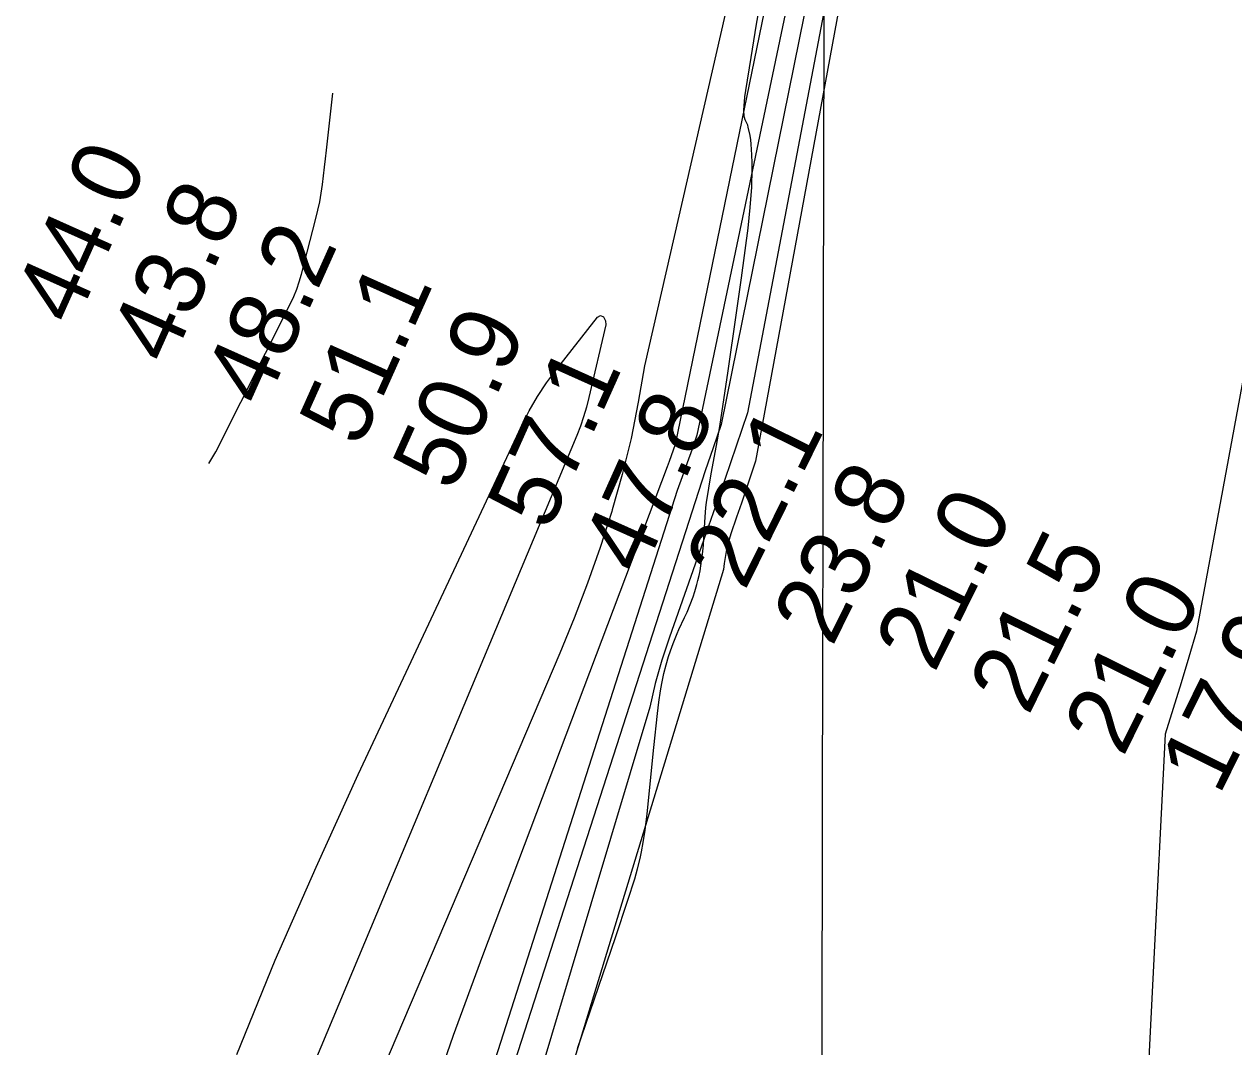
# Model space of a CAD drawing. Extents: x 3177385 to 3215275, y 903885 to 929304.
# Drawn here: x 3206976 to 3208147, y 925053 to 926043 of the extents above; entities that cross this region are included whole.
import ezdxf

# ---------------------------------------------------------------- set-up
doc = ezdxf.new("R2010")
doc.units = 0
for name, color, linetype in [('V-GRID-MAJR', 7, 'Continuous'), ('V-RIVR-RANG', 7, 'Continuous'), ('V-SITE-VEGE', 7, 'Continuous'), ('V-TOPO-DPTH', 7, 'Continuous'), ('V-TOPO-MAJR', 7, 'Continuous'), ('V-TOPO-MINR', 7, 'Continuous')]:
    doc.layers.add(name, color=color, linetype=linetype)

msp = doc.modelspace()

# ---------------------------------------------------------------- linework, layer by layer
at = {"layer": 'V-GRID-MAJR'}
msp.add_spline([(3207716.551, 909276.317), (3207728.893, 915337.304), (3207741.238, 921400.235), (3207753.5840000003, 927463.215), (3207753.588, 927465.113)], degree=3, dxfattribs=at)
at = {"layer": 'V-SITE-VEGE'}
for p, q in [((3207685.256, 926043.3669999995), (3207688.965, 926064.7249999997)), ((3207679.972, 926011.2929999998), (3207685.256, 926043.3669999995)), ((3207674.8200000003, 925979.1969999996), (3207679.972, 926011.2929999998)), ((3207673.927, 925973.0789999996), (3207674.8200000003, 925979.1969999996)), ((3207673.1520000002, 925964.9859999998), (3207673.413, 925968.4549999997)), ((3207673.413, 925968.4549999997), (3207673.927, 925973.0789999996)), ((3207673.0130000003, 925959.7879999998), (3207673.1520000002, 925964.9859999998)), ((3207673.245, 925954.6349999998), (3207673.0130000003, 925959.7879999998)), ((3207673.474, 925953.2509999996), (3207673.245, 925954.6349999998)), ((3207674.285, 925950.9039999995), (3207673.474, 925953.2509999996)), ((3207676.673, 925945.7119999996), (3207674.285, 925950.9039999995)), ((3207677.216, 925943.9119999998), (3207676.673, 925945.7119999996)), ((3207678.903, 925935.6519999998), (3207677.216, 925943.9119999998)), ((3207679.555, 925931.4969999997), (3207678.903, 925935.6519999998)), ((3207679.97, 925927.3069999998), (3207679.555, 925931.4969999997)), ((3207680.546, 925916.9289999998), (3207679.97, 925927.3069999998)), ((3207680.816, 925909.1409999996), (3207680.546, 925916.9289999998)), ((3207680.8880000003, 925897.4569999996), (3207680.816, 925909.1409999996)), ((3207680.742, 925891.6239999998), (3207680.8880000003, 925897.4569999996)), ((3207679.053, 925865.8889999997), (3207680.46, 925885.7979999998)), ((3207680.46, 925885.7979999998), (3207680.742, 925891.6239999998)), ((3207678.125, 925855.9459999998), (3207679.053, 925865.8889999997)), ((3207676.972, 925846.0189999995), (3207678.125, 925855.9459999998)), ((3207670.554, 925797.9179999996), (3207676.972, 925846.0189999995)), ((3207665.524, 925761.9079999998), (3207670.554, 925797.9179999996)), ((3207657.676, 925707.9659999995), (3207665.524, 925761.9079999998)), ((3207649.506, 925654.0599999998), (3207657.676, 925707.9659999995)), ((3207646.406, 925635.6669999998), (3207649.506, 925654.0599999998)), ((3207641.298, 925608.1519999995), (3207646.406, 925635.6669999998)), ((3207638.848, 925594.3799999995), (3207641.298, 925608.1519999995)), ((3207636.657, 925580.5659999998), (3207638.848, 925594.3799999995)), ((3207635.279, 925566.3399999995), (3207636.012, 925575.4069999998)), ((3207636.012, 925575.4069999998), (3207636.657, 925580.5659999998)), ((3207634.2430000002, 925545.8669999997), (3207635.279, 925566.3399999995)), ((3207633.685, 925539.0589999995), (3207634.2430000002, 925545.8669999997)), ((3207632.762, 925530.4509999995), (3207633.685, 925539.0589999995)), ((3207630.452, 925514.3909999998), (3207631.953, 925524.0119999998)), ((3207631.953, 925524.0119999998), (3207632.762, 925530.4509999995)), ((3207629.5300000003, 925509.5989999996), (3207630.452, 925514.3909999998)), ((3207625.438, 925494.1379999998), (3207627.47, 925500.8949999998)), ((3207627.47, 925500.8949999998), (3207628.473, 925504.8159999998)), ((3207628.473, 925504.8159999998), (3207629.5300000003, 925509.5989999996)), ((3207620.9020000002, 925481.7359999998), (3207623.718, 925489.1449999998)), ((3207623.718, 925489.1449999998), (3207625.438, 925494.1379999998)), ((3207617.9020000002, 925474.3849999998), (3207620.9020000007, 925481.7359999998)), ((3207609.923, 925457.4359999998), (3207615.544, 925469.1179999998)), ((3207615.544, 925469.1179999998), (3207617.9020000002, 925474.3849999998)), ((3207604.471, 925444.0029999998), (3207608.2, 925453.4649999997)), ((3207608.2, 925453.4649999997), (3207609.923, 925457.4359999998)), ((3207601.866, 925436.8469999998), (3207604.471, 925444.0029999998)), ((3207597.606, 925423.2319999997), (3207600.053, 925431.4369999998)), ((3207600.053, 925431.4369999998), (3207601.866, 925436.8469999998)), ((3207595.548, 925414.9049999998), (3207597.606, 925423.2319999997)), ((3207592.259, 925398.0169999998), (3207593.5690000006, 925405.2649999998)), ((3207593.569, 925405.2649999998), (3207595.548, 925414.9049999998)), ((3207590.548, 925387.1159999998), (3207592.259, 925398.0169999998)), ((3207589.1210000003, 925376.1669999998), (3207590.548, 925387.1159999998)), ((3207585.637, 925343.3089999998), (3207589.1210000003, 925376.1669999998)), ((3207579.399, 925279.0979999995), (3207585.637, 925343.3089999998)), ((3207577.396, 925263.1199999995), (3207579.399, 925279.0979999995)), ((3207575.5300000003, 925251.2089999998), (3207577.396, 925263.1199999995)), ((3207572.465, 925235.6989999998), (3207573.876, 925242.3259999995)), ((3207573.876, 925242.3259999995), (3207575.5300000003, 925251.2089999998)), ((3207570.044, 925225.8239999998), (3207572.465, 925235.6989999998)), ((3207567.214, 925216.0279999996), (3207570.0440000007, 925225.8239999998)), ((3207560.629, 925195.3389999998), (3207567.214, 925216.0279999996)), ((3207548.749, 925159.3369999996), (3207560.6290000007, 925195.3389999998)), ((3207511.924, 925051.9339999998), (3207548.749, 925159.3369999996))]:
    msp.add_line(p, q, dxfattribs=at)
at = {"layer": 'V-TOPO-DPTH'}
msp.add_lwpolyline([(3208408.24703493, 927463.5891771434), (3208054.261099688, 927034.4918896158), (3207899.9556469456, 926785.7624681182), (3207898.5009090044, 926783.0131572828), (3207898.0933942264, 926782.0578140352), (3207684.273482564, 925620.5738619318), (3207679.757759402, 925606.9273436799), (3207675.1964254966, 925593.2962154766), (3207670.5666754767, 925579.6881723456), (3207665.8913147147, 925566.0955192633), (3207660.3582777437, 925550.1397589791), (3207658.574992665, 925544.4971540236), (3207657.0032281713, 925538.8024190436), (3207655.748744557, 925533.029489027), (3207654.7057815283, 925527.2044289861), (3207653.9130484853, 925521.331059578), (3207653.240670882, 925515.4458038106), (3207384.2895043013, 924633.2056067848)], dxfattribs=at)
at = {"layer": 'V-TOPO-MAJR'}
msp.add_lwpolyline([(3207969.9745632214, 927033.0586557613), (3207967.4781989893, 927021.2511803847), (3207961.151241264, 926997.3431143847), (3207953.0317250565, 926973.9829031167), (3207943.717169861, 926950.9879283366), (3207885.1158831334, 926820.7627720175), (3207879.11986881, 926807.1441655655), (3207873.272305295, 926793.4635253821), (3207867.647417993, 926779.6898346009), (3207862.1709814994, 926765.8541100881), (3207627.4703464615, 925645.5251193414), (3207622.774504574, 925632.1303976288), (3207618.035278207, 925618.7511626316), (3207613.230975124, 925605.3951577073), (3207608.383287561, 925592.0546394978), (3207307.964278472, 924653.1200324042)], dxfattribs=at)
at = {"layer": 'V-TOPO-MINR'}
for points in [[(3208054.261099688, 927034.4918896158), (3207899.9556469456, 926785.7624681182), (3207898.5009090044, 926783.0131572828), (3207898.0933942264, 926782.0578140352), (3207684.273482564, 925620.5738619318), (3207679.757759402, 925606.9273436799), (3207675.1964254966, 925593.2962154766), (3207670.5666754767, 925579.6881723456), (3207665.8913147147, 925566.0955192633), (3207660.3582777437, 925550.1397589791), (3207658.574992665, 925544.4971540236), (3207657.0032281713, 925538.8024190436), (3207655.748744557, 925533.029489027), (3207654.7057815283, 925527.2044289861), (3207653.9130484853, 925521.331059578), (3207653.240670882, 925515.4458038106), (3207384.2895043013, 924633.2056067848)], [(3208009.0949019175, 927029.0546214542), (3207892.2303809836, 926805.5934463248), (3207888.168330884, 926797.5172938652), (3207884.279713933, 926789.3617920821), (3207880.651246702, 926781.0872663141), (3207877.1962126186, 926772.733391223), (3207650.7976225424, 925655.8418402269), (3207643.097108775, 925633.4307925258), (3207635.3231096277, 925611.045468), (3207313.876694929, 924614.0977492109)], [(3208030.605225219, 927026.519102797), (3207896.4184579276, 926795.4997234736), (3207893.9874827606, 926791.0888207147), (3207891.6922551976, 926786.6121315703), (3207889.6006490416, 926782.0367628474), (3207887.6447904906, 926777.395607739), (3207676.264228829, 925667.2565219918), (3207665.3559084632, 925634.8937720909), (3207654.340402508, 925602.5678451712), (3207643.1641181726, 925570.2971527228), (3207631.8806482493, 925538.0632832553), (3207600.837995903, 925450.0855085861), (3207593.5750216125, 925427.7124780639), (3207587.078312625, 925405.1397411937), (3207581.7310015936, 925382.2674448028), (3207373.301063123, 924686.1675469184)], [(3207900.3737995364, 927015.9053448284), (3207902.7153655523, 927009.4666693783), (3207904.7747260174, 926995.2366552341), (3207904.2816331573, 926976.7112711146), (3207902.3255572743, 926952.0869139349), (3207898.687889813, 926927.8054549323), (3207892.527834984, 926904.038343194), (3207884.686188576, 926880.6141296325), (3207871.859951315, 926848.0960869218), (3207862.6441754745, 926824.4668002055), (3207853.549483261, 926800.7915314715), (3207844.636416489, 926777.0472897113), (3207835.844433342, 926753.2570659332), (3207606.518115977, 925636.3980240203), (3207604.583303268, 925631.003763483), (3207602.627013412, 925625.6173761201), (3207600.638507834, 925620.2427985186), (3207598.6285251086, 925614.8760940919), (3207419.765739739, 925141.6263663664), (3207391.5906741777, 925064.5266455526), (3207364.555130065, 924987.0433153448)], [(3207833.753318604, 926934.1033333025), (3207837.9966304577, 926922.2541470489), (3207843.5850904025, 926896.5389025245), (3207845.560762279, 926881.7624515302), (3207845.9658733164, 926867.0689559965), (3207844.0151430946, 926852.4998936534), (3207840.4938520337, 926838.0137867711), (3207838.962350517, 926833.3850988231), (3207834.928819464, 926821.288889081), (3207830.8578452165, 926809.2053911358), (3207826.7307061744, 926797.1409608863), (3207822.5661239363, 926785.0892424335), (3207576.617474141, 925712.7699767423), (3207570.692899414, 925677.4425682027), (3207563.686028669, 925642.3576029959), (3207555.055713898, 925607.6363027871), (3207545.343103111, 925573.157445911), (3207544.915222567, 925571.7636316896), (3207533.6325369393, 925536.9679608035), (3207521.631038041, 925502.4348217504), (3207508.5513192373, 925468.2954804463), (3207494.7527871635, 925434.4186709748), (3207205.9323493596, 924756.0308829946)], [(3208233.456318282, 926118.1307485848), (3208111.158247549, 925455.7883696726), (3208103.7980994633, 925430.764664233), (3208096.2979419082, 925405.783637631), (3208088.587770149, 925380.8666292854), (3208080.737588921, 925355.9922997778), (3208056.7806080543, 924882.3924824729)], [(3207154.9315456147, 925618.0175433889), (3207161.5708642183, 925629.3441298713), (3207233.8758707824, 925773.094816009), (3207237.0786405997, 925779.9987146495), (3207239.9818075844, 925787.0156118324), (3207242.435570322, 925794.2020068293), (3207244.5897302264, 925801.5014003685), (3207258.6254776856, 925855.2809386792), (3207260.582137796, 925863.443092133), (3207262.3191901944, 925871.6471736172), (3207263.7268310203, 925879.9141471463), (3207264.914864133, 925888.2230487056), (3207265.9217805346, 925896.5653492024), (3207266.9076306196, 925904.9100980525), (3207267.8618812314, 925913.258519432), (3207268.795065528, 925921.6093891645), (3207274.853083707, 925976.7671455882)], [(3207181.965723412, 925046.0323140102), (3207219.2666637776, 925137.1899226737), (3207258.6680874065, 925227.4595055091), (3207299.4698332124, 925317.137071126), (3207457.905157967, 925654.9279375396), (3207465.18938186, 925669.1649119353), (3207473.094109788, 925683.0190701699), (3207481.929593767, 925696.2990041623), (3207491.3855817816, 925709.1961219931), (3207531.322796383, 925759.9174801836), (3207534.190059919, 925761.3616198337)], [(3207534.190059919, 925761.3616198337), (3207537.1371202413, 925760.0882090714), (3207539.0803664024, 925756.4246172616), (3207539.1286336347, 925752.2778376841), (3207522.9288447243, 925681.945875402), (3207520.515266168, 925672.5689159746), (3207517.7885948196, 925663.2927349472), (3207514.592284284, 925654.1677215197), (3207511.0828809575, 925645.1434864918), (3207220.9200522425, 924951.9556157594)]]:
    msp.add_lwpolyline(points, dxfattribs=at)

# ---------------------------------------------------------------- texts
at = {"layer": 'V-RIVR-RANG'}
for s, height, rotation, p in [('44.0', 66.99999999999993, 65.85832571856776, (3207024.9123136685, 925749.6190438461)), ('43.8', 66.99999999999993, 65.85832571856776, (3207117.45504124, 925711.5948380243)), ('48.2', 66.99999999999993, 65.85832571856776, (3207208.81004124, 925670.9228380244)), ('51.1', 66.99999999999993, 65.85832571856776, (3207301.136000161, 925632.4172150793)), ('50.9', 66.99999999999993, 65.85832571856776, (3207391.413156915, 925589.3381294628)), ('57.1', 66.99999999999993, 65.85832571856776, (3207483.847000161, 925551.0732150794)), ('47.8', 66.99999999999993, 65.85832571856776, (3207574.2310412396, 925508.2358380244)), ('22.1', 67, 63.716388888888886, (3207673.653836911, 925493.8634311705)), ('23.8', 67, 63.716388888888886, (3207758.3513131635, 925439.71124941)), ('21.0', 67, 63.716388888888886, (3207857.2986811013, 925414.4123075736)), ('21.5', 67, 63.716388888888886, (3207948.303909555, 925373.0300638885)), ('21.0', 67, 63.716388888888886, (3208040.009681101, 925333.0683075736)), ('17.9', 67, 63.716388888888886, (3208133.00104351, 925295.707596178))]:
    msp.add_text(s, height=height, rotation=rotation, dxfattribs=at).set_placement(p)

doc.saveas('drawing.dxf')
